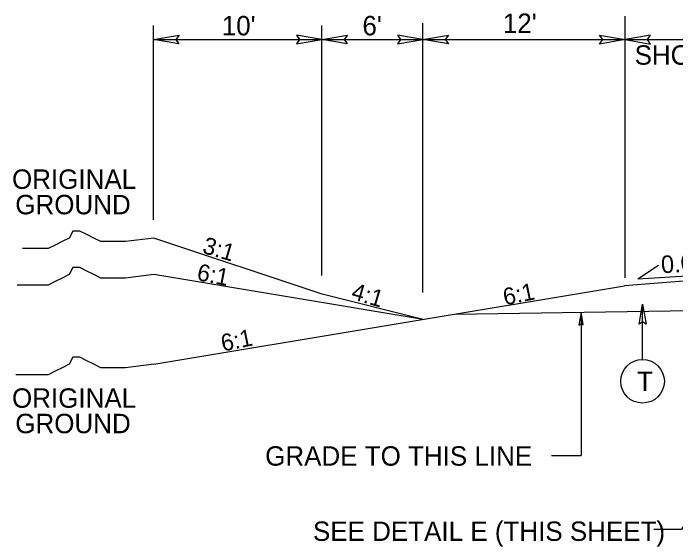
# Model space of a CAD drawing. Extents: x 2176156 to 2177167, y 76401 to 76644.
# Drawn here: x 2176720.82 to 2176760.16, y 76511.79 to 76543.5 of the extents above; entities that cross this region are included whole.
import ezdxf

# ---------------------------------------------------------------- set-up
doc = ezdxf.new("R2010")
doc.units = 0
for name, color, linetype in [('Exist Building', 7, 'Continuous'), ('Exist Roads Curbs', 7, 'Continuous'), ('Exist Roads EOP Other', 7, 'Continuous'), ('Exist Roads Soil', 7, 'Continuous'), ('Exist Structure Minor Culvert Topo', 7, 'Continuous'), ('Exist Utilities Other Pole CELL', 7, 'Continuous'), ('Old_Level_1', 7, 'Continuous'), ('Old_Level_3', 7, 'Continuous'), ('Prop North Arrow NAD83 for Plan Sheets CELL', 7, 'Continuous')]:
    doc.layers.add(name, color=color, linetype=linetype)

msp = doc.modelspace()

# ---------------------------------------------------------------- linework, layer by layer
at = {"layer": 'Exist Building'}
msp.add_line((2176747.04, 76525.617), (2176780.289, 76526.112), dxfattribs=at)
at = {"layer": 'Exist Roads Curbs'}
for points in [[(2176729.159, 76530.137), (2176727.488, 76529.929), (2176727.07, 76529.929), (2176726.443, 76529.929), (2176726.025, 76529.929), (2176725.608, 76530.137), (2176725.19, 76530.347), (2176724.772, 76530.556), (2176724.355, 76530.556), (2176724.145, 76530.137), (2176723.727, 76529.929), (2176723.31, 76529.719), (2176722.892, 76529.511), (2176722.474, 76529.511), (2176722.057, 76529.511), (2176721.639, 76529.511), (2176721.368, 76529.511)], [(2176729.158, 76527.97), (2176727.488, 76527.762), (2176727.07, 76527.762), (2176726.443, 76527.762), (2176726.025, 76527.762), (2176725.607, 76527.97), (2176725.19, 76528.18), (2176724.772, 76528.39), (2176724.354, 76528.39), (2176724.145, 76527.97), (2176723.727, 76527.762), (2176723.309, 76527.553), (2176722.892, 76527.345), (2176722.474, 76527.345), (2176722.056, 76527.345), (2176721.639, 76527.345), (2176721.221, 76527.345), (2176721.058, 76527.345)], [(2176729.159, 76522.637), (2176727.488, 76522.429), (2176727.07, 76522.429), (2176726.443, 76522.429), (2176726.025, 76522.429), (2176725.608, 76522.637), (2176725.19, 76522.847), (2176724.772, 76523.056), (2176724.355, 76523.056), (2176724.145, 76522.637), (2176723.727, 76522.429), (2176723.31, 76522.219), (2176722.892, 76522.011), (2176722.474, 76522.011), (2176722.057, 76522.011), (2176721.639, 76522.011), (2176721.221, 76522.011), (2176720.981, 76522.011)]]:
    msp.add_lwpolyline(points, dxfattribs=at)
at = {"layer": 'Exist Roads EOP Other'}
for p, q in [((2176739.159, 76526.804), (2176729.159, 76530.137)), ((2176763.146, 76527.778), (2176757.111, 76527.296)), ((2176745.159, 76525.304), (2176739.159, 76526.804))]:
    msp.add_line(p, q, dxfattribs=at)
at = {"layer": 'Exist Roads Soil'}
for p, q in [((2176745.159, 76525.304), (2176729.159, 76527.97)), ((2176729.159, 76522.637), (2176757.111, 76527.296))]:
    msp.add_line(p, q, dxfattribs=at)
at = {"layer": 'Exist Utilities Other Pole CELL'}
for q in [(2176759.131, 76528.53), (2176762.652, 76528.024)]:
    msp.add_line((2176757.906, 76527.71), q, dxfattribs=at)
at = {"layer": 'Old_Level_1'}
for points in [[(2176730.655, 76541.672), (2176729.146, 76541.932), (2176730.664, 76542.2), (2176730.471, 76541.932)], [(2176737.636, 76541.672), (2176739.146, 76541.932), (2176737.628, 76542.2), (2176737.821, 76541.932)], [(2176740.655, 76541.672), (2176739.146, 76541.932), (2176740.664, 76542.2), (2176740.471, 76541.932)], [(2176743.636, 76541.672), (2176745.146, 76541.932), (2176743.628, 76542.2), (2176743.821, 76541.932)], [(2176746.655, 76541.672), (2176745.146, 76541.932), (2176746.664, 76542.2), (2176746.471, 76541.932)], [(2176755.636, 76542.192), (2176757.146, 76541.932), (2176755.628, 76541.663), (2176755.821, 76541.932)], [(2176758.655, 76542.192), (2176757.146, 76541.932), (2176758.664, 76541.663), (2176758.471, 76541.932)], [(2176754.666, 76524.974), (2176754.536, 76525.729), (2176754.402, 76524.97), (2176754.536, 76525.066)]]:
    msp.add_lwpolyline(points, close=True, dxfattribs=at)
at = {"layer": 'Old_Level_3'}
for p, q in [((2176757.146, 76527.767), (2176757.146, 76543.327)), ((2176729.146, 76531.224), (2176729.146, 76542.764)), ((2176739.146, 76527.922), (2176739.146, 76542.764)), ((2176745.146, 76526.904), (2176745.146, 76542.898)), ((2176729.146, 76541.932), (2176797.172, 76541.932)), ((2176754.536, 76525.729), (2176754.536, 76517.217)), ((2176752.769, 76517.217), (2176754.536, 76517.217))]:
    msp.add_line(p, q, dxfattribs=at)
msp.add_lwpolyline([(2176766.722, 76523.55), (2176760.502, 76512.811), (2176758.848, 76512.812)], dxfattribs=at)
at = {"layer": 'Prop North Arrow NAD83 for Plan Sheets CELL'}
msp.add_line((2176758.183, 76522.923), (2176758.183, 76526.219), dxfattribs=at)
msp.add_lwpolyline([(2176757.977, 76525.019), (2176758.183, 76526.219), (2176758.397, 76525.012), (2176758.183, 76525.165)], close=True, dxfattribs=at)
msp.add_circle((2176758.183, 76521.627), 1.296, dxfattribs=at)

# ---------------------------------------------------------------- texts
at = {"layer": 'Exist Roads Curbs'}
for s, rotation, p in [('3:1', 343.5351, (2176731.994, 76529.27)), ('6:1', 349.1832, (2176731.675, 76527.642)), ('6:1', 11.4865, (2176750.011, 76526.134)), ('4:1', 343.5351, (2176740.826, 76526.537)), ('6:1', 11.4865, (2176733.261, 76523.393))]:
    msp.add_text(s, height=1.0064, rotation=rotation, dxfattribs=at).set_placement(p)
at = {"layer": 'Exist Structure Minor Culvert Topo'}
for s, height, p in [("10'", 1.1533, (2176733.198, 76542.184)), ("6'", 1.1533, (2176741.552, 76542.184)), ("12' ", 1.1533, (2176749.891, 76542.327)), ('SHOULDER', 1.1533, (2176757.714, 76540.439)), ('ORIGINAL', 1.1533, (2176720.745, 76533.063)), ('GROUND', 1.1533, (2176720.939, 76531.551)), ('ORIGINAL', 1.1533, (2176720.745, 76520.055)), ('GROUND', 1.1533, (2176720.939, 76518.543)), ('GRADE TO THIS LINE', 1.15334, (2176735.777, 76516.613))]:
    msp.add_text(s, height=height, dxfattribs=at).set_placement(p)
at = {"layer": 'Exist Utilities Other Pole CELL'}
msp.add_text('0.08', height=1.0429, rotation=3.7801, dxfattribs=at).set_placement((2176759.316, 76528.04))
at = {"layer": 'Old_Level_3'}
msp.add_text('SEE DETAIL E (THIS SHEET)', height=1.15334, rotation=360, dxfattribs=at).set_placement((2176738.614, 76512.142))
at = {"layer": 'Prop North Arrow NAD83 for Plan Sheets CELL'}
msp.add_text('T', height=1.16, rotation=0.0003, dxfattribs=at).set_placement((2176757.856, 76521.047))

doc.saveas('drawing.dxf')
